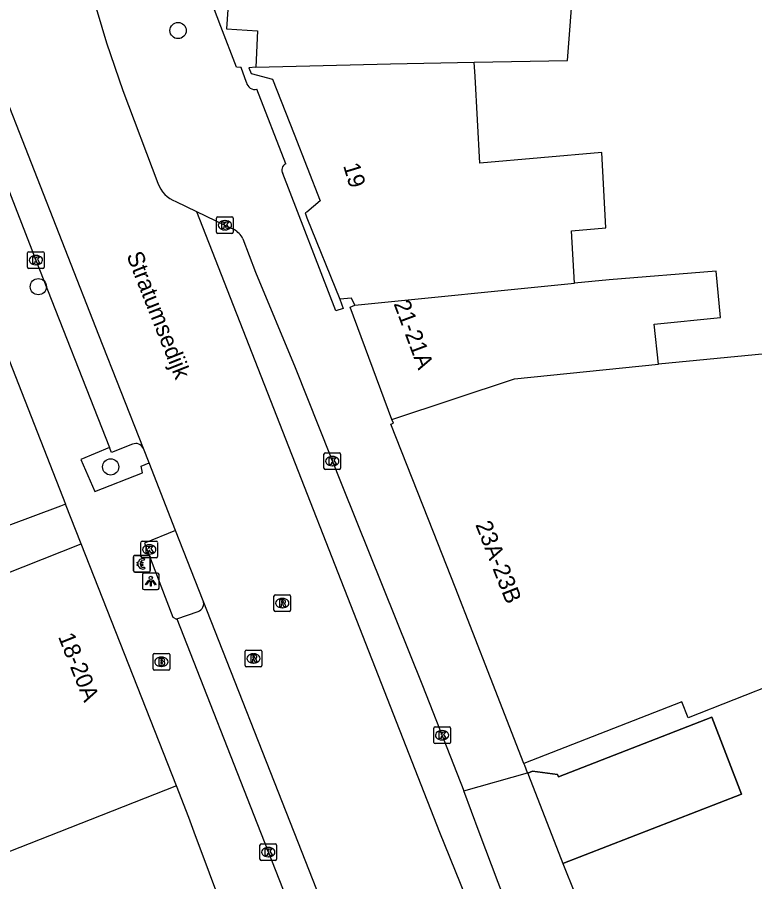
# Model space of a CAD drawing. Extents: x 161087 to 161922, y 382574 to 383873.
# Drawn here: x 161714.5 to 161758.9, y 382747 to 382799 of the extents above; entities that cross this region are included whole.
import ezdxf

# ---------------------------------------------------------------- set-up
doc = ezdxf.new("R2010")
doc.units = 0
for name, color, linetype in [('IMGEO_Betaalautomaat', 7, 'Continuous'), ('IMGEO_Boom', 7, 'Continuous'), ('IMGEO_Brandkraan', 7, 'Continuous'), ('IMGEO_Kolk', 7, 'Continuous'), ('IMGEO_Lichtpunt', 7, 'Continuous'), ('IMGEO_Openbare_ruimte_label', 7, 'Continuous'), ('IMGEO_Pand', 7, 'Continuous'), ('IMGEO_Pand_nummerreeks', 7, 'Continuous'), ('IMGEO_Pand_overbouw', 7, 'Continuous'), ('IMGEO_Parkeervlak_open', 7, 'Continuous'), ('IMGEO_Rijbaan_lokaal_open', 7, 'Continuous'), ('IMGEO_Rioolput', 7, 'Continuous'), ('IMGEO_Voetpad_open', 7, 'Continuous')]:
    doc.layers.add(name, color=color, linetype=linetype)

msp = doc.modelspace()

# ---------------------------------------------------------------- linework, layer by layer
at = {"layer": 'IMGEO_Betaalautomaat'}
for p, q in [((161721.537, 382765.707), (161721.537, 382766.548)), ((161721.537, 382766.548), (161721.537, 382765.707)), ((161721.612, 382766.631), (161722.453, 382766.631)), ((161722.453, 382766.631), (161721.612, 382766.631)), ((161722.199, 382766.436), (161722.182, 382766.336)), ((161722.536, 382766.557), (161722.536, 382765.716)), ((161722.536, 382765.716), (161722.536, 382766.557)), ((161721.82, 382766.095), (161721.82, 382766.163)), ((161721.941, 382766.163), (161721.941, 382766.095)), ((161722.186, 382765.93), (161722.208, 382765.843)), ((161722.462, 382765.632), (161721.621, 382765.632)), ((161721.621, 382765.632), (161722.462, 382765.632))]:
    msp.add_line(p, q, dxfattribs=at)
for points in [[(161721.82, 382766.163), (161721.751, 382766.163), (161721.751, 382766.232), (161721.83, 382766.232)], [(161721.825, 382766.026), (161721.751, 382766.026), (161721.751, 382766.095), (161721.82, 382766.095)], [(161721.952, 382766.232), (161722.099, 382766.232), (161722.099, 382766.163), (161721.941, 382766.163)], [(161721.941, 382766.095), (161722.099, 382766.095), (161722.099, 382766.026), (161721.955, 382766.026)]]:
    msp.add_lwpolyline(points, dxfattribs=at)
for centre, radius, start, end in [((161721.615, 382766.554), 0.0779, 92.4484, 184.2845), ((161721.615, 382766.554), 0.0779, 92.4484, 184.2845), ((161722.113, 382766.156), 0.293, 73.014, 165.0139), ((161722.459, 382766.554), 0.0779, 2.4484, 94.2845), ((161722.459, 382766.554), 0.0779, 2.4484, 94.2845), ((161722.086, 382766.081), 0.267, 191.8096, 297.0389), ((161722.119, 382766.169), 0.179, 69.3236, 159.5683), ((161722.119, 382766.096), 0.179, 202.7625, 291.8693), ((161721.615, 382765.71), 0.0779, 182.4484, 274.2845), ((161721.615, 382765.71), 0.0779, 182.4484, 274.2845), ((161722.459, 382765.71), 0.0779, 272.4484, 4.2845), ((161722.459, 382765.71), 0.0779, 272.4484, 4.2845)]:
    msp.add_arc(centre, radius, start, end, dxfattribs=at)
at = {"layer": 'IMGEO_Boom'}
for centre in [(161724.216, 382798.19), (161715.812, 382782.789), (161720.16, 382771.953)]:
    msp.add_circle(centre, 0.489, dxfattribs=at)
at = {"layer": 'IMGEO_Brandkraan'}
for p, q in [((161722.71, 382759.813), (161722.71, 382760.665)), ((161722.785, 382760.739), (161723.637, 382760.739)), ((161723.711, 382760.665), (161723.711, 382759.813)), ((161723.198, 382760.519), (161723.223, 382760.519)), ((161723.637, 382759.739), (161722.785, 382759.739)), ((161723.221, 382759.959), (161723.196, 382759.959))]:
    msp.add_line(p, q, dxfattribs=at)
for points in [[(161722.71, 382759.813), (161722.71, 382760.665)], [(161722.785, 382760.739), (161723.637, 382760.739)], [(161723.711, 382760.665), (161723.711, 382759.813)], [(161723.058, 382760.439), (161723.058, 382760.039), (161723.271, 382760.039)], [(161723.289, 382760.439), (161723.058, 382760.439)], [(161723.237, 382760.358), (161723.183, 382760.358), (161723.183, 382760.282)], [(161723.183, 382760.282), (161723.236, 382760.282)], [(161723.245, 382760.206), (161723.183, 382760.206), (161723.183, 382760.125)], [(161723.637, 382759.739), (161722.785, 382759.739)], [(161723.183, 382760.125), (161723.245, 382760.125)]]:
    msp.add_lwpolyline(points, dxfattribs=at)
for centre, radius, start, end in [((161722.787, 382760.663), 0.0765, 91.552, 178.448), ((161722.787, 382760.663), 0.0765, 91.552, 178.448), ((161723.635, 382760.663), 0.0765, 1.552, 88.448), ((161723.635, 382760.663), 0.0765, 1.552, 88.448), ((161723.238, 382760.32), 0.0379, 267.8285, 90.9355), ((161723.246, 382760.165), 0.0404, 269.8759, 90.5077), ((161723.293, 382760.294), 0.145, 59.4692, 91.5367), ((161723.318, 382760.341), 0.0922, 285.5137, 58.1501), ((161723.323, 382760.149), 0.105, 301.3115, 78.989), ((161722.787, 382759.815), 0.0765, 181.552, 268.448), ((161722.787, 382759.815), 0.0765, 181.552, 268.448), ((161723.277, 382760.29), 0.251, 268.6676, 293.5347), ((161723.635, 382759.815), 0.0765, 271.552, 358.448), ((161723.635, 382759.815), 0.0765, 271.552, 358.448)]:
    msp.add_arc(centre, radius, start, end, dxfattribs=at)
for centre, major_axis, ratio, start_param, end_param in [((161723.197, 382760.239), (-0.387, 0.002), 0.722429, 4.712389, 7.853982), ((161723.222, 382760.239), (-0.39, 0.002), 0.717154, 1.570796, 4.712389)]:
    msp.add_ellipse(centre, major_axis=major_axis, ratio=ratio, start_param=start_param, end_param=end_param, dxfattribs=at)
at = {"layer": 'IMGEO_Kolk'}
for p, q in [((161726.527, 382786.058), (161726.527, 382786.91)), ((161726.602, 382786.984), (161727.454, 382786.984)), ((161727.015, 382786.764), (161727.04, 382786.764)), ((161727.528, 382786.91), (161727.528, 382786.058)), ((161727.038, 382786.204), (161727.013, 382786.204)), ((161727.454, 382785.984), (161726.602, 382785.984)), ((161715.165, 382783.963), (161715.165, 382784.815)), ((161715.24, 382784.889), (161716.092, 382784.889)), ((161715.653, 382784.669), (161715.678, 382784.669)), ((161716.166, 382784.815), (161716.166, 382783.963)), ((161715.676, 382784.109), (161715.651, 382784.109)), ((161716.092, 382783.889), (161715.24, 382783.889)), ((161732.985, 382771.876), (161732.985, 382772.728)), ((161733.06, 382772.802), (161733.912, 382772.802)), ((161733.986, 382772.728), (161733.986, 382771.876)), ((161733.473, 382772.582), (161733.498, 382772.582)), ((161733.912, 382771.802), (161733.06, 382771.802)), ((161733.496, 382772.022), (161733.471, 382772.022)), ((161721.983, 382766.566), (161721.983, 382767.418)), ((161722.058, 382767.492), (161722.91, 382767.492)), ((161722.984, 382767.418), (161722.984, 382766.566)), ((161722.471, 382767.272), (161722.496, 382767.272)), ((161722.91, 382766.492), (161722.058, 382766.492)), ((161722.494, 382766.712), (161722.469, 382766.712)), ((161739.586, 382755.393), (161739.586, 382756.245)), ((161739.661, 382756.319), (161740.513, 382756.319)), ((161740.074, 382756.099), (161740.099, 382756.099)), ((161740.587, 382756.245), (161740.587, 382755.393)), ((161740.097, 382755.539), (161740.072, 382755.539)), ((161740.513, 382755.319), (161739.661, 382755.319)), ((161729.137, 382748.366), (161729.137, 382749.218)), ((161729.212, 382749.292), (161730.064, 382749.292)), ((161730.138, 382749.218), (161730.138, 382748.366)), ((161729.625, 382749.072), (161729.65, 382749.072)), ((161730.064, 382748.292), (161729.212, 382748.292)), ((161729.648, 382748.512), (161729.623, 382748.512))]:
    msp.add_line(p, q, dxfattribs=at)
for points in [[(161726.527, 382786.058), (161726.527, 382786.91)], [(161726.602, 382786.984), (161727.454, 382786.984)], [(161726.848, 382786.684), (161726.971, 382786.684), (161726.971, 382786.533), (161727.101, 382786.684), (161727.265, 382786.684), (161727.119, 382786.533), (161727.272, 382786.284), (161727.12, 382786.284), (161727.035, 382786.448), (161726.971, 382786.381), (161726.971, 382786.284), (161726.848, 382786.284), (161726.848, 382786.684)], [(161727.528, 382786.91), (161727.528, 382786.058)], [(161727.454, 382785.984), (161726.602, 382785.984)], [(161715.165, 382783.963), (161715.165, 382784.815)], [(161715.24, 382784.889), (161716.092, 382784.889)], [(161715.486, 382784.589), (161715.609, 382784.589), (161715.609, 382784.438), (161715.739, 382784.589), (161715.903, 382784.589), (161715.757, 382784.438), (161715.91, 382784.189), (161715.758, 382784.189), (161715.673, 382784.353), (161715.609, 382784.286), (161715.609, 382784.189), (161715.486, 382784.189), (161715.486, 382784.589)], [(161716.166, 382784.815), (161716.166, 382783.963)], [(161716.092, 382783.889), (161715.24, 382783.889)], [(161732.985, 382771.876), (161732.985, 382772.728)], [(161733.06, 382772.802), (161733.912, 382772.802)], [(161733.986, 382772.728), (161733.986, 382771.876)], [(161733.306, 382772.502), (161733.429, 382772.502), (161733.429, 382772.351), (161733.559, 382772.502), (161733.723, 382772.502), (161733.577, 382772.351), (161733.73, 382772.102), (161733.578, 382772.102), (161733.493, 382772.266), (161733.429, 382772.199), (161733.429, 382772.102), (161733.306, 382772.102), (161733.306, 382772.502)], [(161733.912, 382771.802), (161733.06, 382771.802)], [(161721.983, 382766.566), (161721.983, 382767.418)], [(161722.058, 382767.492), (161722.91, 382767.492)], [(161722.984, 382767.418), (161722.984, 382766.566)], [(161722.304, 382767.192), (161722.427, 382767.192), (161722.427, 382767.041), (161722.557, 382767.192), (161722.721, 382767.192), (161722.575, 382767.041), (161722.728, 382766.792), (161722.576, 382766.792), (161722.491, 382766.956), (161722.427, 382766.889), (161722.427, 382766.792), (161722.304, 382766.792), (161722.304, 382767.192)], [(161722.91, 382766.492), (161722.058, 382766.492)], [(161739.586, 382755.393), (161739.586, 382756.245)], [(161739.661, 382756.319), (161740.513, 382756.319)], [(161739.907, 382756.019), (161740.03, 382756.019), (161740.03, 382755.868), (161740.16, 382756.019), (161740.324, 382756.019), (161740.178, 382755.868), (161740.331, 382755.619), (161740.179, 382755.619), (161740.094, 382755.783), (161740.03, 382755.716), (161740.03, 382755.619), (161739.907, 382755.619), (161739.907, 382756.019)], [(161740.587, 382756.245), (161740.587, 382755.393)], [(161740.513, 382755.319), (161739.661, 382755.319)], [(161729.137, 382748.366), (161729.137, 382749.218)], [(161729.212, 382749.292), (161730.064, 382749.292)], [(161730.138, 382749.218), (161730.138, 382748.366)], [(161729.458, 382748.992), (161729.581, 382748.992), (161729.581, 382748.841), (161729.711, 382748.992), (161729.875, 382748.992), (161729.729, 382748.841), (161729.882, 382748.592), (161729.73, 382748.592), (161729.645, 382748.756), (161729.581, 382748.689), (161729.581, 382748.592), (161729.458, 382748.592), (161729.458, 382748.992)], [(161730.064, 382748.292), (161729.212, 382748.292)]]:
    msp.add_lwpolyline(points, dxfattribs=at)
for centre, start, end in [((161726.604, 382786.908), 91.552, 178.448), ((161726.604, 382786.908), 91.552, 178.448), ((161727.452, 382786.908), 1.552, 88.448), ((161727.452, 382786.908), 1.552, 88.448), ((161726.604, 382786.06), 181.552, 268.448), ((161726.604, 382786.06), 181.552, 268.448), ((161727.452, 382786.06), 271.552, 358.448), ((161727.452, 382786.06), 271.552, 358.448), ((161715.242, 382784.813), 91.552, 178.448), ((161715.242, 382784.813), 91.552, 178.448), ((161716.09, 382784.813), 1.552, 88.448), ((161716.09, 382784.813), 1.552, 88.448), ((161715.242, 382783.965), 181.552, 268.448), ((161715.242, 382783.965), 181.552, 268.448), ((161716.09, 382783.965), 271.552, 358.448), ((161716.09, 382783.965), 271.552, 358.448), ((161733.062, 382772.726), 91.552, 178.448), ((161733.062, 382772.726), 91.552, 178.448), ((161733.91, 382772.726), 1.552, 88.448), ((161733.91, 382772.726), 1.552, 88.448), ((161733.062, 382771.878), 181.552, 268.448), ((161733.062, 382771.878), 181.552, 268.448), ((161733.91, 382771.878), 271.552, 358.448), ((161733.91, 382771.878), 271.552, 358.448), ((161722.06, 382767.416), 91.552, 178.448), ((161722.06, 382767.416), 91.552, 178.448), ((161722.908, 382767.416), 1.552, 88.448), ((161722.908, 382767.416), 1.552, 88.448), ((161722.06, 382766.568), 181.552, 268.448), ((161722.06, 382766.568), 181.552, 268.448), ((161722.908, 382766.568), 271.552, 358.448), ((161722.908, 382766.568), 271.552, 358.448), ((161739.663, 382756.243), 91.552, 178.448), ((161739.663, 382756.243), 91.552, 178.448), ((161740.511, 382756.243), 1.552, 88.448), ((161740.511, 382756.243), 1.552, 88.448), ((161739.663, 382755.395), 181.552, 268.448), ((161739.663, 382755.395), 181.552, 268.448), ((161740.511, 382755.395), 271.552, 358.448), ((161740.511, 382755.395), 271.552, 358.448), ((161729.214, 382749.216), 91.552, 178.448), ((161729.214, 382749.216), 91.552, 178.448), ((161730.062, 382749.216), 1.552, 88.448), ((161730.062, 382749.216), 1.552, 88.448), ((161729.214, 382748.368), 181.552, 268.448), ((161729.214, 382748.368), 181.552, 268.448), ((161730.062, 382748.368), 271.552, 358.448), ((161730.062, 382748.368), 271.552, 358.448)]:
    msp.add_arc(centre, 0.0765, start, end, dxfattribs=at)
for centre, major_axis, ratio, start_param, end_param in [((161727.014, 382786.484), (-0.387, 0.002), 0.722429, 4.712389, 7.853982), ((161727.039, 382786.484), (-0.39, 0.002), 0.717154, 1.570796, 4.712389), ((161715.652, 382784.389), (-0.387, 0.002), 0.722429, 4.712389, 7.853982), ((161715.677, 382784.389), (-0.39, 0.002), 0.717154, 1.570796, 4.712389), ((161733.472, 382772.302), (-0.387, 0.002), 0.722429, 4.712389, 7.853982), ((161733.497, 382772.302), (-0.39, 0.002), 0.717154, 1.570796, 4.712389), ((161722.47, 382766.992), (-0.387, 0.002), 0.722429, 4.712389, 7.853982), ((161722.495, 382766.992), (-0.39, 0.002), 0.717154, 1.570796, 4.712389), ((161740.073, 382755.819), (-0.387, 0.002), 0.722429, 4.712389, 7.853982), ((161740.098, 382755.819), (-0.39, 0.002), 0.717154, 1.570796, 4.712389), ((161729.624, 382748.792), (-0.387, 0.002), 0.722429, 4.712389, 7.853982), ((161729.649, 382748.792), (-0.39, 0.002), 0.717154, 1.570796, 4.712389)]:
    msp.add_ellipse(centre, major_axis=major_axis, ratio=ratio, start_param=start_param, end_param=end_param, dxfattribs=at)
at = {"layer": 'IMGEO_Lichtpunt'}
for p, q in [((161722.075, 382765.479), (161722.075, 382764.672)), ((161722.075, 382765.479), (161722.075, 382764.672)), ((161722.977, 382765.574), (161722.169, 382765.574)), ((161722.977, 382765.574), (161722.169, 382765.574)), ((161723.071, 382764.672), (161723.071, 382765.479)), ((161723.071, 382764.672), (161723.071, 382765.479)), ((161722.169, 382764.578), (161722.977, 382764.578)), ((161722.169, 382764.578), (161722.977, 382764.578))]:
    msp.add_line(p, q, dxfattribs=at)
for points in [[(161722.449, 382765.143), (161722.488, 382765.115), (161722.3, 382764.853), (161722.262, 382764.88), (161722.449, 382765.143)], [(161722.551, 382765.095), (161722.598, 382765.095), (161722.598, 382764.773), (161722.551, 382764.773), (161722.551, 382765.095)], [(161722.661, 382765.115), (161722.699, 382765.142), (161722.886, 382764.88), (161722.847, 382764.852), (161722.661, 382765.115)]]:
    msp.add_lwpolyline(points, dxfattribs=at)
msp.add_circle((161722.574, 382765.277), 0.0994, dxfattribs=at)
for centre, start, end in [((161722.169, 382765.479), 90, 180), ((161722.169, 382765.479), 90, 180), ((161722.977, 382765.479), 0, 90), ((161722.977, 382765.479), 0, 90), ((161722.169, 382764.672), 180, 270), ((161722.169, 382764.672), 180, 270), ((161722.977, 382764.672), 270, 0), ((161722.977, 382764.672), 270, 360)]:
    msp.add_arc(centre, 0.0946, start, end, dxfattribs=at)
at = {"layer": 'IMGEO_Pand'}
for points in [[(161726.597, 382809.897), (161726.265, 382805.37), (161727.605, 382805.272), (161727.116, 382798.288), (161728.994, 382798.175), (161728.891, 382795.986)], [(161742.018, 382796.286), (161747.633, 382796.387), (161747.982, 382801.117), (161736.174, 382801.983), (161736.711, 382809.303), (161727.689, 382809.965)], [(161728.891, 382795.986), (161736.98, 382796.195), (161742.018, 382796.286)], [(161748.043, 382783.01), (161747.869, 382786.142), (161749.937, 382786.323), (161749.684, 382790.863), (161742.356, 382790.218), (161742.066, 382795.429), (161742.018, 382796.286)], [(161728.891, 382795.986), (161728.475, 382795.942), (161728.598, 382795.614), (161729.898, 382795.27), (161731.192, 382791.965), (161732.763, 382787.953), (161731.96, 382787.276), (161731.858, 382787.236), (161731.957, 382786.932), (161733.939, 382782.041)], [(161774.502, 382785.469), (161764.744, 382784.333), (161765.335, 382779.309), (161753.095, 382778.125)], [(161753.095, 382778.125), (161752.843, 382780.527), (161756.824, 382780.936), (161756.566, 382783.727), (161750.136, 382783.194), (161748.043, 382783.01)], [(161734.847, 382781.668), (161748.043, 382783.01)], [(161734.847, 382781.668), (161734.647, 382782.104), (161733.939, 382782.041)], [(161737.071, 382774.806), (161734.55, 382781.557), (161734.847, 382781.668)], [(161717.442, 382769.706), (161717.151, 382769.589), (161712.462, 382767.846), (161707.286, 382765.805), (161707.01, 382766.461), (161705.007, 382765.888), (161703.635, 382769.562), (161700.503, 382768.392), (161699.402, 382771.342), (161696.738, 382770.348), (161695.501, 382773.661), (161698.195, 382774.667), (161697.494, 382776.547), (161701.509, 382778.046), (161702.403, 382775.651), (161706.409, 382777.146), (161708.984, 382778.107), (161713.487, 382779.788)], [(161713.487, 382779.788), (161717.442, 382769.706)], [(161737.071, 382774.806), (161744.443, 382777.251), (161753.095, 382778.125)], [(161745.004, 382754.118), (161742.992, 382759.27), (161740.865, 382764.716), (161739.569, 382768.038), (161736.997, 382774.519), (161737.155, 382774.582), (161737.071, 382774.806)], [(161782.19, 382767.438), (161760.362, 382759.021), (161754.87, 382756.874), (161754.496, 382757.83), (161745.004, 382754.118)], [(161724.119, 382752.784), (161717.042, 382750), (161681.588, 382736.054), (161680.528, 382738.609), (161673.543, 382741.713), (161674.844, 382744.75), (161674.327, 382746.063), (161678.977, 382747.902), (161684.281, 382750), (161709.293, 382759.894), (161707.998, 382763.215), (161708.322, 382763.343), (161713.734, 382765.484), (161718.383, 382767.322)], [(161724.119, 382752.784), (161718.383, 382767.322)], [(161745.232, 382753.541), (161745.521, 382753.653), (161747.027, 382753.458), (161747.078, 382753.327), (161756.299, 382756.897), (161758.09, 382752.271), (161747.346, 382748.113)], [(161745.224, 382753.561), (161745.052, 382753.994), (161745.004, 382754.118)], [(161745.224, 382753.561), (161745.232, 382753.541)], [(161747.346, 382748.113), (161748.078, 382746.268)]]:
    msp.add_lwpolyline(points, dxfattribs=at)
at = {"layer": 'IMGEO_Pand_overbouw'}
for points in [[(161718.383, 382767.322), (161717.442, 382769.706), (161717.151, 382769.589), (161712.462, 382767.846), (161707.286, 382765.805), (161708.322, 382763.343), (161713.734, 382765.484)], [(161756.299, 382756.897), (161747.078, 382753.327), (161747.027, 382753.458), (161745.521, 382753.653), (161745.232, 382753.541), (161745.281, 382753.416), (161747.346, 382748.113), (161758.09, 382752.271)]]:
    msp.add_lwpolyline(points, close=True, dxfattribs=at)
at = {"layer": 'IMGEO_Parkeervlak_open'}
for points in [[(161721.476, 382773.321), (161720.205, 382772.823), (161720.09, 382773.118)], [(161724.135, 382762.816), (161725.418, 382763.262)]]:
    msp.add_lwpolyline(points, dxfattribs=at)
for centre, radius, start, end in [((161721.668, 382772.863), 0.497, 22.4848, 112.7638), ((161725.254, 382763.734), 0.5, 289.2108, 20.387)]:
    msp.add_arc(centre, radius, start, end, dxfattribs=at)
at = {"layer": 'IMGEO_Rijbaan_lokaal_open'}
for points in [[(161718.727, 382801.324), (161719, 382800.499), (161719.906, 382797.448), (161720.902, 382794.586), (161722.993, 382789.011)], [(161722.127, 382773.053), (161719.449, 382779.866), (161713.35, 382795.381)], [(161724.087, 382787.908), (161725.319, 382787.311)], [(161725.319, 382787.311), (161739.937, 382750), (161742.111, 382744.609)], [(161722.466, 382772.192), (161722.127, 382773.053)], [(161724.066, 382768.121), (161722.466, 382772.192)], [(161725.722, 382763.908), (161724.066, 382768.121)], [(161739.064, 382724.796), (161740.835, 382725.464), (161731.19, 382750), (161725.722, 382763.908)]]:
    msp.add_lwpolyline(points, dxfattribs=at)
msp.add_arc((161724.723, 382789.633), 1.838, 199.7686, 249.762, dxfattribs=at)
at = {"layer": 'IMGEO_Rioolput'}
for p, q in [((161729.979, 382763.338), (161729.979, 382764.19)), ((161730.054, 382764.264), (161730.906, 382764.264)), ((161730.467, 382764.044), (161730.492, 382764.044)), ((161730.98, 382764.19), (161730.98, 382763.338)), ((161730.906, 382763.264), (161730.054, 382763.264)), ((161730.49, 382763.484), (161730.465, 382763.484)), ((161728.248, 382760.013), (161728.248, 382760.865)), ((161728.323, 382760.939), (161729.175, 382760.939)), ((161728.736, 382760.719), (161728.761, 382760.719)), ((161729.249, 382760.865), (161729.249, 382760.013)), ((161728.759, 382760.159), (161728.734, 382760.159)), ((161729.175, 382759.939), (161728.323, 382759.939))]:
    msp.add_line(p, q, dxfattribs=at)
for points in [[(161729.979, 382763.338), (161729.979, 382764.19)], [(161730.054, 382764.264), (161730.906, 382764.264)], [(161730.568, 382763.962), (161730.316, 382763.964), (161730.316, 382763.564)], [(161730.494, 382763.883), (161730.44, 382763.883), (161730.44, 382763.802)], [(161730.44, 382763.802), (161730.492, 382763.802)], [(161730.98, 382764.19), (161730.98, 382763.338)], [(161730.906, 382763.264), (161730.054, 382763.264)], [(161730.316, 382763.564), (161730.44, 382763.564), (161730.44, 382763.726), (161730.451, 382763.726)], [(161730.498, 382763.697), (161730.569, 382763.564), (161730.709, 382763.564), (161730.644, 382763.69)], [(161728.248, 382760.013), (161728.248, 382760.865)], [(161728.323, 382760.939), (161729.175, 382760.939)], [(161729.249, 382760.865), (161729.249, 382760.013)], [(161728.837, 382760.637), (161728.585, 382760.639), (161728.585, 382760.239)], [(161728.585, 382760.239), (161728.709, 382760.239), (161728.709, 382760.401), (161728.72, 382760.401)], [(161728.763, 382760.558), (161728.709, 382760.558), (161728.709, 382760.477)], [(161728.709, 382760.477), (161728.761, 382760.477)], [(161728.767, 382760.372), (161728.838, 382760.239), (161728.978, 382760.239), (161728.913, 382760.365)], [(161729.175, 382759.939), (161728.323, 382759.939)]]:
    msp.add_lwpolyline(points, dxfattribs=at)
for centre, radius, start, end in [((161730.056, 382764.188), 0.0765, 91.552, 178.448), ((161730.056, 382764.188), 0.0765, 91.552, 178.448), ((161730.476, 382763.991), 0.19, 274.7715, 282.9687), ((161730.5, 382763.787), 0.0964, 77.0061, 93.1865), ((161730.514, 382763.844), 0.0378, 276.6634, 79.6772), ((161730.567, 382763.852), 0.109, 350.3612, 89.416), ((161730.565, 382763.852), 0.112, 277.5842, 350.9817), ((161730.904, 382764.188), 0.0765, 1.552, 88.448), ((161730.904, 382764.188), 0.0765, 1.552, 88.448), ((161730.056, 382763.34), 0.0765, 181.552, 268.448), ((161730.056, 382763.34), 0.0765, 181.552, 268.448), ((161730.45, 382763.673), 0.0533, 26.0293, 88.6989), ((161730.549, 382763.637), 0.108, 29.5134, 73.7905), ((161730.904, 382763.34), 0.0765, 271.552, 358.448), ((161730.904, 382763.34), 0.0765, 271.552, 358.448), ((161728.325, 382760.863), 0.0765, 91.552, 178.448), ((161728.325, 382760.863), 0.0765, 91.552, 178.448), ((161729.173, 382760.863), 0.0765, 1.552, 88.448), ((161729.173, 382760.863), 0.0765, 1.552, 88.448), ((161728.719, 382760.348), 0.0533, 26.0293, 88.6989), ((161728.745, 382760.666), 0.19, 274.7715, 282.9687), ((161728.769, 382760.462), 0.0964, 77.0061, 93.1865), ((161728.783, 382760.519), 0.0378, 276.6634, 79.6772), ((161728.836, 382760.527), 0.109, 350.3612, 89.416), ((161728.834, 382760.527), 0.112, 277.5842, 350.9817), ((161728.818, 382760.312), 0.108, 29.5134, 73.7905), ((161728.325, 382760.015), 0.0765, 181.552, 268.448), ((161728.325, 382760.015), 0.0765, 181.552, 268.448), ((161729.173, 382760.015), 0.0765, 271.552, 358.448), ((161729.173, 382760.015), 0.0765, 271.552, 358.448)]:
    msp.add_arc(centre, radius, start, end, dxfattribs=at)
for centre, major_axis, ratio, start_param, end_param in [((161730.466, 382763.764), (-0.387, 0.002), 0.722429, 4.712389, 7.853982), ((161730.491, 382763.764), (-0.39, 0.002), 0.717154, 1.570796, 4.712389), ((161728.735, 382760.439), (-0.387, 0.002), 0.722429, 4.712389, 7.853982), ((161728.76, 382760.439), (-0.39, 0.002), 0.717154, 1.570796, 4.712389)]:
    msp.add_ellipse(centre, major_axis=major_axis, ratio=ratio, start_param=start_param, end_param=end_param, dxfattribs=at)
at = {"layer": 'IMGEO_Voetpad_open'}
for points in [[(161728.324, 382795.075), (161728.007, 382795.96), (161727.726, 382795.98), (161726.794, 382798.437), (161723.098, 382808.178)], [(161730.688, 382790.179), (161728.954, 382794.666)], [(161712.434, 382792.635), (161712.687, 382792.031), (161715.664, 382784.389), (161720.09, 382773.118)], [(161733.939, 382782.041), (161734.134, 382781.471), (161733.7, 382781.333), (161730.519, 382789.586)], [(161725.319, 382787.311), (161727.028, 382786.484), (161727.579, 382786.223)], [(161728.103, 382785.675), (161728.876, 382783.671), (161731.258, 382777.93), (161734.093, 382770.766), (161738.911, 382758.814), (161741.399, 382752.473)], [(161720.09, 382773.118), (161718.377, 382772.406), (161719.215, 382770.467), (161722.066, 382771.597), (161721.995, 382772.007), (161722.466, 382772.192)], [(161718.383, 382767.322), (161717.442, 382769.706)], [(161724.066, 382768.121), (161722.201, 382767.368), (161723.897, 382762.927), (161724.113, 382762.808), (161724.135, 382762.816)], [(161724.135, 382762.816), (161729.167, 382750), (161739.064, 382724.796)], [(161741.399, 382752.473), (161745.224, 382753.561)], [(161745.232, 382753.541), (161745.281, 382753.416), (161747.346, 382748.113)], [(161735.149, 382723.363), (161725.188, 382750), (161724.859, 382750.879), (161724.119, 382752.784)], [(161743.726, 382746.292), (161743.459, 382746.961), (161742.323, 382750), (161741.399, 382752.473)]]:
    msp.add_lwpolyline(points, dxfattribs=at)
for centre, radius, start, end in [((161728.821, 382795.15), 0.502, 188.6093, 285.4069), ((161730.858, 382789.81), 0.406, 114.6866, 213.4992), ((161726.966, 382785.112), 1.269, 26.3299, 61.105)]:
    msp.add_arc(centre, radius, start, end, dxfattribs=at)

# ---------------------------------------------------------------- texts
at = {"layer": 'IMGEO_Openbare_ruimte_label'}
msp.add_text('Stratumsedijk', height=1, rotation=291.5887, dxfattribs=at).set_placement((161721.094, 382784.676))
at = {"layer": 'IMGEO_Pand_nummerreeks'}
for s, rotation, p in [('19', 286.9422, (161734.127, 382790.07)), ('21-21A', 290.483, (161737.159, 382781.772)), ('23A-23B', 291.4341, (161742.072, 382768.485)), ('18-20A', 291.7034, (161716.987, 382761.749))]:
    msp.add_text(s, height=1, rotation=rotation, dxfattribs=at).set_placement(p)

doc.saveas('drawing.dxf')
